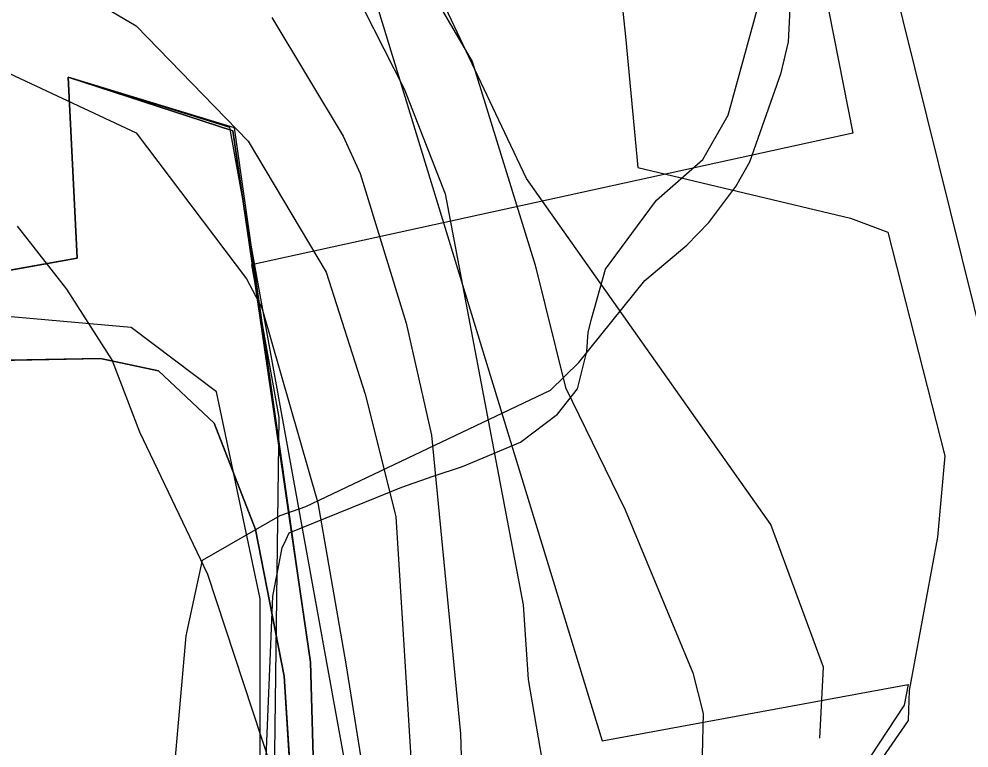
# Model space of a CAD drawing. Extents: x -662620 to -656370, y -1067090 to -1062990.
# Drawn here: x -660533.4 to -660453.2, y -1066096.5 to -1066035 of the extents above; entities that cross this region are included whole.
import ezdxf

# ---------------------------------------------------------------- set-up
doc = ezdxf.new("R2010")
doc.units = 0
for name, color, linetype in [('Agrotechnicka_opatreni_hrazkovani_a_dulkovani__mulcovani', 7, 'Continuous'), ('CHRANENE_LOZISKOVE_UZEMI', 7, 'Continuous'), ('HRANICE_KATASTRÁLNÍHO_ÚZEMÍ', 7, 'Continuous'), ('LOKÁLNÍ_BIOKORIDOR_-_STÁVAJÍCÍ', 7, 'Continuous'), ('OBVOD_PÚ', 7, 'Continuous'), ('ORNÁ_PŮDA_-_STÁVAJÍCÍ', 7, 'Continuous'), ('OSTATNÍ_PLOCHA_-_STÁVAJÍCÍ', 7, 'Continuous'), ('PLYNOVOD_-_STL', 7, 'Continuous'), ('SDELOVACÍ_VEDENÍ_-_PODZEMNÍ', 7, 'Continuous'), ('SILNICE_II__TŘÍDY_A_III__TŘÍDY', 7, 'Continuous'), ('VODNÍ_TOK', 7, 'Continuous'), ('VRSTEVNICE_ZDŮRAZNĚNÁ', 7, 'Continuous'), ('VRSTEVNICE_ZÁKLADNÍ', 7, 'Continuous')]:
    doc.layers.add(name, color=color, linetype=linetype)

msp = doc.modelspace()

# ---------------------------------------------------------------- linework, layer by layer
at = {"layer": 'Agrotechnicka_opatreni_hrazkovani_a_dulkovani__mulcovani'}
msp.add_lwpolyline([(-660331.874, -1066210.915), (-660365.1, -1066205.8), (-660412.773, -1066201.982), (-660434.7, -1066201.4), (-660460.3, -1066197.4), (-660472.8, -1066193.3), (-660487.854, -1066184.508), (-660497.464, -1066174.868), (-660508.8, -1066163.6), (-660514.282, -1066147.755), (-660514.6, -1066141), (-660512.7, -1066120.6), (-660513, -1066105.5), (-660513, -1066083.9), (-660516.684, -1066066.414), (-660523.892, -1066060.992), (-660538.17, -1066059.737), (-660550.415, -1066061.811), (-660545.38, -1066106.742), (-660576.605, -1066331.932)], dxfattribs=at)
at = {"layer": 'CHRANENE_LOZISKOVE_UZEMI'}
for points in [[(-660327.62, -1066210.77), (-660366.47, -1066201.31), (-660445.63, -1066194.52), (-660484.78, -1066184.12), (-660511.87, -1066151.29), (-660507.38, -1066137.82), (-660508.74, -1066089.25), (-660515.152, -1066044.147), (-660529.21, -1066039.87), (-660528.43, -1066055.15), (-660587.84, -1066065.75), (-660589.82, -1066059.75), (-660608.75, -1066071.11), (-660621.4, -1066077.26), (-660620.93, -1066081.92), (-660647.24, -1066097.55), (-660659.26, -1066117.98), (-660661.5, -1066144.59), (-660674.571, -1066154.353)], [(-660580.85, -1066064.48), (-660528.43, -1066055.15), (-660529.21, -1066039.87), (-660515.29, -1066044.38), (-660508.74, -1066089.25), (-660507.38, -1066137.82), (-660511.87, -1066151.29), (-660505.16, -1066159.99), (-660484.78, -1066184.12), (-660445.63, -1066194.52)], [(-660428.99, -1066201.62), (-660465.66, -1066198.05), (-660486.11, -1066185.65), (-660491.94, -1066180.49), (-660501.33, -1066169.57), (-660510.13, -1066157.29), (-660513.71, -1066151.36), (-660515.35, -1066144.87), (-660510.48, -1066121.21), (-660509.93, -1066107.01), (-660510.96, -1066090.41), (-660513.4, -1066078.04), (-660516.87, -1066069.07), (-660521.57, -1066064.66), (-660526.47, -1066063.62), (-660545.13, -1066063.95)], [(-660428.99, -1066201.62), (-660465.66, -1066198.05), (-660486.11, -1066185.65), (-660491.94, -1066180.49), (-660501.33, -1066169.57), (-660510.13, -1066157.29), (-660513.71, -1066151.36), (-660515.35, -1066144.87), (-660510.48, -1066121.21), (-660509.93, -1066107.01), (-660510.96, -1066090.41), (-660513.4, -1066078.04), (-660516.87, -1066069.07), (-660521.57, -1066064.66), (-660526.47, -1066063.62), (-660545.13, -1066063.95)]]:
    msp.add_lwpolyline(points, dxfattribs=at)
at = {"layer": 'HRANICE_KATASTRÁLNÍHO_ÚZEMÍ'}
msp.add_lwpolyline([(-660484.91, -1065926.09), (-660486.29, -1065945.71), (-660488.19, -1065955.05), (-660492.72, -1065980.63), (-660493.74, -1065985.56), (-660495.03, -1065985.56), (-660495.06, -1065991.96), (-660495.08, -1065995.7), (-660492.36, -1065995.7), (-660488.36, -1066008.75), (-660483.31, -1066025.57), (-660482.17, -1066036.43), (-660481.12, -1066047.48), (-660463.16, -1066051.77), (-660460.02, -1066052.96), (-660455.21, -1066071.82), (-660455.83, -1066078.68), (-660458.21, -1066091.64), (-660458.31, -1066094.16), (-660479.88, -1066125.41), (-660469.4, -1066153.18), (-660453.78, -1066170.28), (-660447.21, -1066171.13)], dxfattribs=at)
at = {"layer": 'LOKÁLNÍ_BIOKORIDOR_-_STÁVAJÍCÍ'}
msp.add_lwpolyline([(-660508.746, -1066015.469), (-660484.114, -1066095.867), (-660458.312, -1066091.115), (-660458.625, -1066092.872), (-660480.006, -1066125.378), (-660479.697, -1066126.2), (-660482.991, -1066123.932), (-660503.607, -1066109.737), (-660503.65, -1066109.747), (-660515.545, -1066044.117), (-660529.21, -1066039.87), (-660528.43, -1066055.15), (-660587.84, -1066065.75), (-660589.82, -1066059.75), (-660608.75, -1066071.11), (-660623.509, -1066078.46), (-660622.581, -1066082.688), (-660645.117, -1066093.578), (-660653.305, -1066103.937), (-660668.113, -1066095.594), (-660677.408, -1066090.357)], dxfattribs=at)
at = {"layer": 'OBVOD_PÚ'}
for points in [[(-660529.21, -1066039.87), (-660528.43, -1066055.15)], [(-660515.29, -1066044.38), (-660529.21, -1066039.87)], [(-660508.74, -1066089.25), (-660515.29, -1066044.38)], [(-660528.43, -1066055.15), (-660580.85, -1066064.48)], [(-660507.38, -1066137.82), (-660508.74, -1066089.25)]]:
    msp.add_lwpolyline(points, dxfattribs=at)
at = {"layer": 'ORNÁ_PŮDA_-_STÁVAJÍCÍ'}
for p, q in [((-660545.13, -1066063.95), (-660526.47, -1066063.62)), ((-660526.47, -1066063.62), (-660521.57, -1066064.66)), ((-660521.57, -1066064.66), (-660516.87, -1066069.07)), ((-660516.87, -1066069.07), (-660513.4, -1066078.04)), ((-660513.4, -1066078.04), (-660510.96, -1066090.41)), ((-660510.96, -1066090.41), (-660509.93, -1066107.01))]:
    msp.add_line(p, q, dxfattribs=at)
msp.add_lwpolyline([(-660545.13, -1066063.95), (-660526.47, -1066063.62), (-660521.57, -1066064.66), (-660516.87, -1066069.07), (-660513.4, -1066078.04), (-660510.96, -1066090.41), (-660509.93, -1066107.01), (-660510.48, -1066121.21), (-660515.35, -1066144.87), (-660513.71, -1066151.36), (-660510.13, -1066157.29), (-660501.33, -1066169.57), (-660491.94, -1066180.49), (-660486.11, -1066185.65), (-660465.66, -1066198.05), (-660428.99, -1066201.62)], dxfattribs=at)
at = {"layer": 'OSTATNÍ_PLOCHA_-_STÁVAJÍCÍ'}
for p, q in [((-660528.43, -1066055.15), (-660529.21, -1066039.87)), ((-660529.21, -1066039.87), (-660515.29, -1066044.38)), ((-660528.43, -1066055.15), (-660529.21, -1066039.87)), ((-660529.21, -1066039.87), (-660515.29, -1066044.38)), ((-660515.29, -1066044.38), (-660508.74, -1066089.25)), ((-660515.29, -1066044.38), (-660508.74, -1066089.25)), ((-660580.85, -1066064.48), (-660528.43, -1066055.15)), ((-660580.85, -1066064.48), (-660528.43, -1066055.15)), ((-660526.47, -1066063.62), (-660545.13, -1066063.95)), ((-660526.47, -1066063.62), (-660545.13, -1066063.95)), ((-660521.57, -1066064.66), (-660526.47, -1066063.62)), ((-660521.57, -1066064.66), (-660526.47, -1066063.62)), ((-660516.87, -1066069.07), (-660521.57, -1066064.66)), ((-660516.87, -1066069.07), (-660521.57, -1066064.66)), ((-660513.4, -1066078.04), (-660516.87, -1066069.07)), ((-660513.4, -1066078.04), (-660516.87, -1066069.07)), ((-660510.96, -1066090.41), (-660513.4, -1066078.04)), ((-660510.96, -1066090.41), (-660513.4, -1066078.04)), ((-660508.74, -1066089.25), (-660507.38, -1066137.82)), ((-660508.74, -1066089.25), (-660507.38, -1066137.82)), ((-660509.93, -1066107.01), (-660510.96, -1066090.41)), ((-660509.93, -1066107.01), (-660510.96, -1066090.41))]:
    msp.add_line(p, q, dxfattribs=at)
for points in [[(-660678.44, -1066157.46), (-660661.5, -1066144.59), (-660659.26, -1066117.98), (-660651.89, -1066105.47), (-660647.24, -1066097.55), (-660620.93, -1066081.92), (-660621.4, -1066077.26), (-660608.75, -1066071.11), (-660589.82, -1066059.75), (-660587.84, -1066065.75), (-660580.85, -1066064.48), (-660528.43, -1066055.15), (-660529.21, -1066039.87), (-660515.29, -1066044.38), (-660508.74, -1066089.25), (-660507.38, -1066137.82), (-660511.87, -1066151.29), (-660505.16, -1066159.99), (-660484.78, -1066184.12), (-660445.63, -1066194.52), (-660366.47, -1066201.31), (-660327.62, -1066210.77)], [(-660678.44, -1066157.46), (-660661.5, -1066144.59), (-660659.26, -1066117.98), (-660651.89, -1066105.47), (-660647.24, -1066097.55), (-660620.93, -1066081.92), (-660621.4, -1066077.26), (-660608.75, -1066071.11), (-660589.82, -1066059.75), (-660587.84, -1066065.75), (-660580.85, -1066064.48), (-660528.43, -1066055.15), (-660529.21, -1066039.87), (-660515.29, -1066044.38), (-660508.74, -1066089.25), (-660507.38, -1066137.82), (-660511.87, -1066151.29), (-660505.16, -1066159.99), (-660484.78, -1066184.12), (-660445.63, -1066194.52), (-660366.47, -1066201.31), (-660327.62, -1066210.77)], [(-660428.99, -1066201.62), (-660465.66, -1066198.05), (-660486.11, -1066185.65), (-660491.94, -1066180.49), (-660501.33, -1066169.57), (-660510.13, -1066157.29), (-660513.71, -1066151.36), (-660515.35, -1066144.87), (-660510.48, -1066121.21), (-660509.93, -1066107.01), (-660510.96, -1066090.41), (-660513.4, -1066078.04), (-660516.87, -1066069.07), (-660521.57, -1066064.66), (-660526.47, -1066063.62), (-660545.13, -1066063.95)], [(-660428.99, -1066201.62), (-660465.66, -1066198.05), (-660486.11, -1066185.65), (-660491.94, -1066180.49), (-660501.33, -1066169.57), (-660510.13, -1066157.29), (-660513.71, -1066151.36), (-660515.35, -1066144.87), (-660510.48, -1066121.21), (-660509.93, -1066107.01), (-660510.96, -1066090.41), (-660513.4, -1066078.04), (-660516.87, -1066069.07), (-660521.57, -1066064.66), (-660526.47, -1066063.62), (-660545.13, -1066063.95)]]:
    msp.add_lwpolyline(points, dxfattribs=at)
at = {"layer": 'PLYNOVOD_-_STL'}
for points in [[(-660475.619, -1066046.818), (-660473.5, -1066043.06), (-660470.94, -1066033.75), (-660470.97, -1066019.5), (-660472.26, -1065999.56), (-660473.96, -1065996.05), (-660476.47, -1065991.84), (-660475.3, -1065973.26), (-660471.96, -1065960.1), (-660471.4, -1065958.09), (-660470.57, -1065941.74), (-660470.43, -1065936.34), (-660470.56, -1065935.36), (-660470.75, -1065934.04), (-660470.18, -1065929.19), (-660469.91, -1065921.99), (-660471.63, -1065908.54), (-660473.63, -1065896.09), (-660476.17, -1065881.4), (-660476.68, -1065878.079), (-660473.8, -1065867.518), (-660471.57, -1065846.94), (-660469.51, -1065833.85), (-660465.771, -1065821.478)], [(-660479.539, -1066050.25), (-660475.619, -1066046.818)], [(-660515.28, -1066151.53), (-660514.73, -1066142.98), (-660513.94, -1066136.22), (-660511.64, -1066122.81), (-660511.5, -1066118.21), (-660512.5, -1066097.29), (-660511.92, -1066083.68), (-660511.14, -1066079.6), (-660510.828, -1066078.941), (-660510.539, -1066078.329), (-660501.03, -1066074.48), (-660498.39, -1066073.54), (-660495.91, -1066072.73), (-660491.02, -1066070.66), (-660487.89, -1066068.3), (-660486.2, -1066066.18), (-660485.43, -1066063.03), (-660485.32, -1066061.4), (-660485.01, -1066060.18), (-660483.849, -1066056.079), (-660481.141, -1066052.416), (-660479.539, -1066050.25)]]:
    msp.add_lwpolyline(points, dxfattribs=at)
at = {"layer": 'SDELOVACÍ_VEDENÍ_-_PODZEMNÍ'}
for points in [[(-660472.21, -1065931.74), (-660472.08, -1065981.41), (-660472.68, -1065991.59), (-660469.43, -1066011.76), (-660462.97, -1066044.59), (-660513.73, -1066055.71), (-660511.42, -1066068.59)], [(-660472.21, -1065931.74), (-660472.08, -1065981.41), (-660472.68, -1065991.59), (-660469.43, -1066011.76), (-660462.97, -1066044.59), (-660513.73, -1066055.71), (-660511.42, -1066068.59)], [(-660472.21, -1065931.74), (-660472.08, -1065981.41), (-660472.68, -1065991.59), (-660469.43, -1066011.76), (-660462.97, -1066044.59), (-660513.73, -1066055.71), (-660511.42, -1066068.59)], [(-660472.21, -1065931.74), (-660472.08, -1065981.41), (-660472.68, -1065991.59), (-660469.43, -1066011.76), (-660462.97, -1066044.59), (-660513.73, -1066055.71), (-660511.42, -1066068.59)], [(-660476.99, -1066054.04), (-660475.12, -1066052.14), (-660472.85, -1066049.08), (-660471.66, -1066047.01), (-660469.03, -1066039.49), (-660468.39, -1066036.89), (-660467.92, -1066027.32), (-660468.64, -1066021.51)], [(-660476.99, -1066054.04), (-660475.12, -1066052.14), (-660472.85, -1066049.08), (-660471.66, -1066047.01), (-660469.03, -1066039.49), (-660468.39, -1066036.89), (-660467.92, -1066027.32), (-660468.64, -1066021.51)], [(-660476.99, -1066054.04), (-660475.12, -1066052.14), (-660472.85, -1066049.08), (-660471.66, -1066047.01), (-660469.03, -1066039.49), (-660468.39, -1066036.89), (-660467.92, -1066027.32), (-660468.64, -1066021.51)], [(-660476.99, -1066054.04), (-660475.12, -1066052.14), (-660472.85, -1066049.08), (-660471.66, -1066047.01), (-660469.03, -1066039.49), (-660468.39, -1066036.89), (-660467.92, -1066027.32), (-660468.64, -1066021.51)], [(-660631.66, -1066351.01), (-660623.7, -1066333.6), (-660618.16, -1066322.84), (-660614.95, -1066317.64), (-660597.38, -1066294.35), (-660590.12, -1066285.08), (-660582.96, -1066275.88), (-660565.94, -1066253.52), (-660555.32, -1066238.75), (-660549.88, -1066230.2), (-660546.24, -1066220.14), (-660539.21, -1066193.13), (-660530.72, -1066159.41), (-660524.36, -1066131.09), (-660520.97, -1066106.51), (-660519.25, -1066087.03), (-660517.85, -1066080.63), (-660511.31, -1066076.85), (-660509.14, -1066076.09), (-660488.49, -1066066.29), (-660486.1, -1066063.94), (-660480.54, -1066057.02), (-660476.99, -1066054.04)], [(-660631.66, -1066351.01), (-660623.7, -1066333.6), (-660618.16, -1066322.84), (-660614.95, -1066317.64), (-660597.38, -1066294.35), (-660590.12, -1066285.08), (-660582.96, -1066275.88), (-660565.94, -1066253.52), (-660555.32, -1066238.75), (-660549.88, -1066230.2), (-660546.24, -1066220.14), (-660539.21, -1066193.13), (-660530.72, -1066159.41), (-660524.36, -1066131.09), (-660520.97, -1066106.51), (-660519.25, -1066087.03), (-660517.85, -1066080.63), (-660511.31, -1066076.85), (-660509.14, -1066076.09), (-660488.49, -1066066.29), (-660486.1, -1066063.94), (-660480.54, -1066057.02), (-660476.99, -1066054.04)], [(-660631.66, -1066351.01), (-660623.7, -1066333.6), (-660618.16, -1066322.84), (-660614.95, -1066317.64), (-660597.38, -1066294.35), (-660590.12, -1066285.08), (-660582.96, -1066275.88), (-660565.94, -1066253.52), (-660555.32, -1066238.75), (-660549.88, -1066230.2), (-660546.24, -1066220.14), (-660539.21, -1066193.13), (-660530.72, -1066159.41), (-660524.36, -1066131.09), (-660520.97, -1066106.51), (-660519.25, -1066087.03), (-660517.85, -1066080.63), (-660511.31, -1066076.85), (-660509.14, -1066076.09), (-660488.49, -1066066.29), (-660486.1, -1066063.94), (-660480.54, -1066057.02), (-660476.99, -1066054.04)], [(-660631.66, -1066351.01), (-660623.7, -1066333.6), (-660618.16, -1066322.84), (-660614.95, -1066317.64), (-660597.38, -1066294.35), (-660590.12, -1066285.08), (-660582.96, -1066275.88), (-660565.94, -1066253.52), (-660555.32, -1066238.75), (-660549.88, -1066230.2), (-660546.24, -1066220.14), (-660539.21, -1066193.13), (-660530.72, -1066159.41), (-660524.36, -1066131.09), (-660520.97, -1066106.51), (-660519.25, -1066087.03), (-660517.85, -1066080.63), (-660511.31, -1066076.85), (-660509.14, -1066076.09), (-660488.49, -1066066.29), (-660486.1, -1066063.94), (-660480.54, -1066057.02), (-660476.99, -1066054.04)], [(-660631.66, -1066351.01), (-660623.7, -1066333.6), (-660618.16, -1066322.84), (-660614.95, -1066317.64), (-660597.38, -1066294.35), (-660590.12, -1066285.08), (-660582.96, -1066275.88), (-660565.94, -1066253.52), (-660555.32, -1066238.75), (-660549.88, -1066230.2), (-660546.24, -1066220.14), (-660539.21, -1066193.13), (-660530.72, -1066159.41), (-660524.36, -1066131.09), (-660520.97, -1066106.51), (-660519.25, -1066087.03), (-660517.85, -1066080.63), (-660511.31, -1066076.85), (-660509.14, -1066076.09), (-660488.49, -1066066.29), (-660486.1, -1066063.94), (-660480.54, -1066057.02), (-660476.99, -1066054.04)], [(-660631.66, -1066351.01), (-660623.7, -1066333.6), (-660618.16, -1066322.84), (-660614.95, -1066317.64), (-660597.38, -1066294.35), (-660590.12, -1066285.08), (-660582.96, -1066275.88), (-660565.94, -1066253.52), (-660555.32, -1066238.75), (-660549.88, -1066230.2), (-660546.24, -1066220.14), (-660539.21, -1066193.13), (-660530.72, -1066159.41), (-660524.36, -1066131.09), (-660520.97, -1066106.51), (-660519.25, -1066087.03), (-660517.85, -1066080.63), (-660511.31, -1066076.85), (-660509.14, -1066076.09), (-660488.49, -1066066.29), (-660486.1, -1066063.94), (-660480.54, -1066057.02), (-660476.99, -1066054.04)], [(-660631.66, -1066351.01), (-660623.7, -1066333.6), (-660618.16, -1066322.84), (-660614.95, -1066317.64), (-660597.38, -1066294.35), (-660590.12, -1066285.08), (-660582.96, -1066275.88), (-660565.94, -1066253.52), (-660555.32, -1066238.75), (-660549.88, -1066230.2), (-660546.24, -1066220.14), (-660539.21, -1066193.13), (-660530.72, -1066159.41), (-660524.36, -1066131.09), (-660520.97, -1066106.51), (-660519.25, -1066087.03), (-660517.85, -1066080.63), (-660511.31, -1066076.85), (-660509.14, -1066076.09), (-660488.49, -1066066.29), (-660486.1, -1066063.94), (-660480.54, -1066057.02), (-660476.99, -1066054.04)], [(-660631.66, -1066351.01), (-660623.7, -1066333.6), (-660618.16, -1066322.84), (-660614.95, -1066317.64), (-660597.38, -1066294.35), (-660590.12, -1066285.08), (-660582.96, -1066275.88), (-660565.94, -1066253.52), (-660555.32, -1066238.75), (-660549.88, -1066230.2), (-660546.24, -1066220.14), (-660539.21, -1066193.13), (-660530.72, -1066159.41), (-660524.36, -1066131.09), (-660520.97, -1066106.51), (-660519.25, -1066087.03), (-660517.85, -1066080.63), (-660511.31, -1066076.85), (-660509.14, -1066076.09), (-660488.49, -1066066.29), (-660486.1, -1066063.94), (-660480.54, -1066057.02), (-660476.99, -1066054.04)], [(-660511.42, -1066068.59), (-660511.81, -1066099.07), (-660514.98, -1066152.75), (-660512.53, -1066252.75), (-660512.37, -1066358.51)], [(-660511.42, -1066068.59), (-660511.81, -1066099.07), (-660514.98, -1066152.75), (-660512.53, -1066252.75), (-660512.37, -1066358.51)]]:
    msp.add_lwpolyline(points, dxfattribs=at)
at = {"layer": 'SILNICE_II__TŘÍDY_A_III__TŘÍDY'}
msp.add_lwpolyline([(-660727.438, -1066329.774), (-660601.373, -1066369.961), (-660592.779, -1066365.995), (-660577.738, -1066363.846), (-660483.515, -1066367.646), (-660340.371, -1066381.768), (-660272.329, -1066361.227), (-660254.998, -1066340.044), (-660228.038, -1066280.989), (-660222.261, -1066260.448), (-660220.977, -1066232.846), (-660225.47, -1066211.664), (-660239.592, -1066191.123), (-660260.133, -1066174.433), (-660283.241, -1066165.447), (-660400.068, -1066141.054), (-660425.744, -1066126.291), (-660443.717, -1066095.479), (-660468.751, -1065994.701), (-660462.974, -1065827.164)], dxfattribs=at)
at = {"layer": 'VODNÍ_TOK'}
msp.add_lwpolyline([(-660465.757, -1066095.667), (-660465.456, -1066089.66), (-660469.897, -1066077.627), (-660490.527, -1066048.404), (-660492.086, -1066045.105), (-660498.119, -1066032.36), (-660501.556, -1066012.303), (-660500.334, -1065987.138), (-660490.714, -1065969.752)], dxfattribs=at)
at = {"layer": 'VRSTEVNICE_ZDŮRAZNĚNÁ'}
msp.add_lwpolyline([(-660536.4, -1066038.523), (-660523.472, -1066044.562), (-660514.156, -1066056.888), (-660512.866, -1066059.324), (-660508.137, -1066075.805), (-660505.765, -1066089.392), (-660502.731, -1066108.435), (-660499.915, -1066127.534), (-660491.176, -1066157.768), (-660487.777, -1066164.371), (-660479.879, -1066172.723), (-660468.129, -1066179.262), (-660453.595, -1066182.952), (-660422.067, -1066183.469)], dxfattribs=at)
at = {"layer": 'VRSTEVNICE_ZÁKLADNÍ'}
for points in [[(-660501.544, -1066027.507), (-660495.095, -1066038.543), (-660489.792, -1066055.741), (-660487.213, -1066066.06), (-660482.196, -1066076.379), (-660476.464, -1066090.137), (-660475.604, -1066093.577), (-660475.891, -1066105.185), (-660479.903, -1066121.093), (-660481.48, -1066131.412), (-660481.909, -1066136.655), (-660481.05, -1066141.731), (-660480.046, -1066145.175), (-660477.754, -1066147.893), (-660475.747, -1066148.467), (-660475.03, -1066147.177), (-660474.132, -1066138.077), (-660472.881, -1066132.559), (-660469.728, -1066122.24), (-660464.998, -1066111.921), (-660456.256, -1066100.312)], [(-660501.544, -1066027.507), (-660495.095, -1066038.543), (-660489.792, -1066055.741), (-660487.213, -1066066.06), (-660482.196, -1066076.379), (-660476.464, -1066090.137), (-660475.604, -1066093.577), (-660475.891, -1066105.185), (-660479.903, -1066121.093), (-660481.48, -1066131.412), (-660481.909, -1066136.655), (-660481.05, -1066141.731), (-660480.046, -1066145.175), (-660477.754, -1066147.893), (-660475.747, -1066148.467), (-660475.03, -1066147.177), (-660474.132, -1066138.077), (-660472.881, -1066132.559), (-660469.728, -1066122.24), (-660464.998, -1066111.921), (-660456.256, -1066100.312)], [(-660526.625, -1066033.67), (-660523.472, -1066035.533), (-660514.013, -1066045.279), (-660507.42, -1066056.314), (-660504.124, -1066066.633), (-660501.544, -1066076.952), (-660500.111, -1066100.026), (-660498.201, -1066113.04), (-660490.692, -1066144.571), (-660489.106, -1066153.441), (-660483.57, -1066164.965), (-660479.621, -1066168.591), (-660471.982, -1066173.123), (-660462.757, -1066175.972), (-660446.087, -1066178.237)], [(-660526.625, -1066033.67), (-660523.472, -1066035.533), (-660514.013, -1066045.279), (-660507.42, -1066056.314), (-660504.124, -1066066.633), (-660501.544, -1066076.952), (-660500.111, -1066100.026), (-660498.201, -1066113.04), (-660490.692, -1066144.571), (-660489.106, -1066153.441), (-660483.57, -1066164.965), (-660479.621, -1066168.591), (-660471.982, -1066173.123), (-660462.757, -1066175.972), (-660446.087, -1066178.237)], [(-660504.267, -1066034.1), (-660500.827, -1066040.836), (-660497.388, -1066049.722), (-660490.795, -1066084.404), (-660490.365, -1066090.71), (-660488.216, -1066103.322), (-660486.209, -1066125.393), (-660484.489, -1066138.005), (-660482.196, -1066147.464), (-660480.047, -1066153.77), (-660477.755, -1066157.469), (-660472.881, -1066161.652), (-660462.706, -1066165.378), (-660454.107, -1066165.808), (-660447.801, -1066164.662)], [(-660504.267, -1066034.1), (-660500.827, -1066040.836), (-660497.388, -1066049.722), (-660490.795, -1066084.404), (-660490.365, -1066090.71), (-660488.216, -1066103.322), (-660486.209, -1066125.393), (-660484.489, -1066138.005), (-660482.196, -1066147.464), (-660480.047, -1066153.77), (-660477.755, -1066157.469), (-660472.881, -1066161.652), (-660462.706, -1066165.378), (-660454.107, -1066165.808), (-660447.801, -1066164.662)], [(-660512.007, -1066034.816), (-660505.987, -1066044.849), (-660504.554, -1066048.002), (-660500.684, -1066060.614), (-660498.534, -1066070.073), (-660496.098, -1066095.296), (-660495.811, -1066104.755), (-660494.304, -1066120.195), (-660489.649, -1066136.715), (-660487.642, -1066144.311), (-660483.2, -1066156.349), (-660481.943, -1066159.6), (-660473.454, -1066166.811), (-660466.432, -1066170.537), (-660460.126, -1066172.4), (-660450.667, -1066171.971)], [(-660512.007, -1066034.816), (-660505.987, -1066044.849), (-660504.554, -1066048.002), (-660500.684, -1066060.614), (-660498.534, -1066070.073), (-660496.098, -1066095.296), (-660495.811, -1066104.755), (-660494.304, -1066120.195), (-660489.649, -1066136.715), (-660487.642, -1066144.311), (-660483.2, -1066156.349), (-660481.943, -1066159.6), (-660473.454, -1066166.811), (-660466.432, -1066170.537), (-660460.126, -1066172.4), (-660450.667, -1066171.971)], [(-660533.504, -1066052.444), (-660529.348, -1066057.747), (-660525.478, -1066063.767), (-660523.185, -1066069.786), (-660517.452, -1066081.825), (-660512.15, -1066097.876), (-660504.124, -1066135.998), (-660500.684, -1066146.031), (-660497.675, -1066158.069), (-660495.668, -1066162.082), (-660490.365, -1066170.108), (-660481.766, -1066179.28), (-660474.171, -1066184.153), (-660469.012, -1066186.302), (-660461.846, -1066187.019), (-660446.822, -1066187.523)], [(-660533.504, -1066052.444), (-660529.348, -1066057.747), (-660525.478, -1066063.767), (-660523.185, -1066069.786), (-660517.452, -1066081.825), (-660512.15, -1066097.876), (-660504.124, -1066135.998), (-660500.684, -1066146.031), (-660497.675, -1066158.069), (-660495.668, -1066162.082), (-660490.365, -1066170.108), (-660481.766, -1066179.28), (-660474.171, -1066184.153), (-660469.012, -1066186.302), (-660461.846, -1066187.019), (-660446.822, -1066187.523)]]:
    msp.add_lwpolyline(points, dxfattribs=at)

doc.saveas('drawing.dxf')
